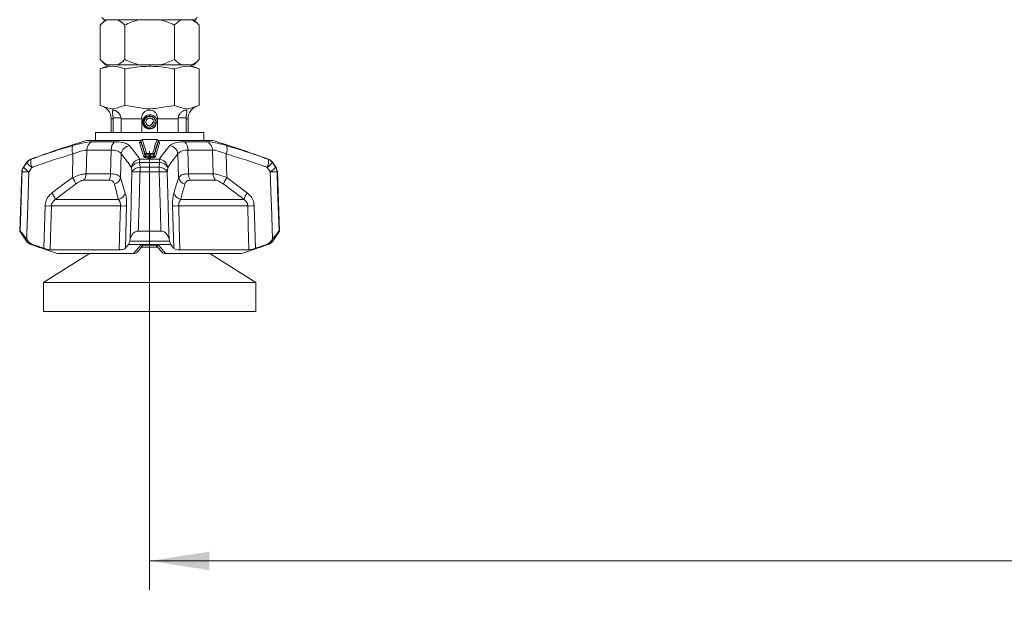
# Model space of a CAD drawing. Header units: millimetres. Extents: x 0 to 1118, y 0 to 864.
# Tile 305 of 512: x 463 to 517, y 350 to 383. Entities that reach past the tile are written whole.
import ezdxf

# ---------------------------------------------------------------- set-up
doc = ezdxf.new("R2010")
doc.units = ezdxf.units.MM
doc.styles.add('SLDTEXTSTYLE0', font='TXT', dxfattribs={"width": 0.605})
doc.dimstyles.new('SLDDIMSTYLE4', dxfattribs={"dimtxt": 3.175, "dimasz": 3.302, "dimexe": 0, "dimexo": 0.0625, "dimgap": 0.79375, "dimtad": 0, "dimtih": 1, "dimtoh": 1, "dimlfac": 4, "dimrnd": 1e-09, "dimzin": 4, "dimdsep": 46, "dimtxsty": 'SLDTEXTSTYLE0', "dimsah": 1, "dimcen": 0.09, "dimadec": 0, "dimazin": 1, "dimtfac": 1, "dimtofl": 0, "dimtmove": 0, "dimatfit": 3, "dimfxl": 1, "dimfrac": 2, "dimtolj": 1, "dimtzin": 12, "dimarcsym": 0})

# ---------------------------------------------------------------- blocks, each defined once
blk = doc.blocks.new('_D_10')
at = {"color": 7, "linetype": 'Continuous', "lineweight": 0}
for p, q in [((469.848, 375.383), (469.848, 351.111)), ((602.598, 375.621), (602.598, 351.111)), ((469.848, 352.711), (529.554, 352.711)), ((602.598, 352.711), (542.893, 352.711))]:
    blk.add_line(p, q, dxfattribs=at)
for points in [[(469.848, 352.711), (473.15, 352.203), (473.15, 353.219)], [(602.598, 352.711), (599.296, 353.219), (599.296, 352.203)]]:
    blk.add_solid(points, dxfattribs=at)
at = {"color": 7, "linetype": 'Continuous', "lineweight": 0, "insert": (529.554, 354.368), "char_height": 3.175, "attachment_point": 1, "style": 'SLDTEXTSTYLE0'}
blk.add_mtext('531.00', dxfattribs=at)

msp = doc.modelspace()

# ---------------------------------------------------------------- linework, layer by layer
at = {"color": 7, "linetype": 'Continuous', "lineweight": 15}
for p, q in [((467.4027, 382.6583), (467.1058, 382.3615)), ((467.2107, 382.7833), (467.3357, 382.6583)), ((469.8482, 382.6583), (467.3357, 382.6583)), ((472.3607, 382.6583), (469.8482, 382.6583)), ((472.5906, 382.3615), (472.2938, 382.6583)), ((472.3607, 382.6583), (472.4857, 382.7833)), ((467.1058, 382.3615), (467.1058, 380.4552)), ((468.477, 382.3615), (468.477, 380.4552)), ((471.2194, 382.3615), (471.2194, 380.4552)), ((472.5906, 382.3615), (472.5906, 380.4552)), ((467.1058, 380.4552), (467.4027, 380.1583)), ((472.2938, 380.1583), (472.5906, 380.4552)), ((467.6676, 380.1583), (467.1051, 379.931)), ((467.1051, 379.931), (467.1051, 377.9083)), ((467.4027, 380.1583), (467.4998, 380.1583)), ((467.4998, 380.1583), (468.083, 380.1583)), ((468.083, 380.1583), (469.265, 380.1583)), ((468.4767, 379.931), (468.4767, 377.9083)), ((469.265, 380.1583), (470.4314, 380.1583)), ((470.4314, 380.1583), (471.6134, 380.1583)), ((471.2198, 379.931), (471.2198, 377.9083)), ((471.6134, 380.1583), (472.1966, 380.1583)), ((472.5914, 379.931), (472.0288, 380.1583)), ((472.1966, 380.1583), (472.2938, 380.1583)), ((472.5914, 379.931), (472.5914, 377.9083)), ((467.7232, 377.17), (467.7232, 376.4083)), ((467.8286, 377.17), (467.8271, 377.2208)), ((467.8286, 376.4083), (467.8286, 377.17)), ((468.2646, 377.2208), (468.2661, 377.17)), ((468.2661, 377.17), (468.2661, 376.4083)), ((469.4107, 376.4083), (469.4107, 377.17)), ((470.2857, 377.17), (470.2857, 376.4083)), ((471.4304, 377.17), (471.4319, 377.2208)), ((471.4304, 376.4083), (471.4304, 377.17)), ((471.8694, 377.2208), (471.8679, 377.17)), ((471.8679, 377.17), (471.8679, 376.4083)), ((471.9732, 376.4083), (471.9732, 377.17)), ((470.007, 376.9833), (470.1022, 376.9833)), ((470.1975, 376.9866), (470.1975, 376.9857)), ((470.2857, 376.9835), (470.1975, 376.9857)), ((466.3482, 375.9708), (469.3417, 375.9708)), ((466.8482, 376.4083), (466.8482, 375.9708)), ((466.8482, 376.4083), (472.8482, 376.4083)), ((469.3692, 375.9677), (469.3627, 375.917)), ((470.3337, 375.9169), (470.3272, 375.9677)), ((470.3571, 375.9708), (473.3482, 375.9708)), ((472.8482, 375.9708), (472.8482, 376.4083)), ((463.0352, 374.7521), (462.8624, 374.4999)), ((476.834, 374.4999), (476.6612, 374.7521)), ((462.7752, 374.2348), (462.6607, 370.9554)), ((477.0357, 370.9554), (476.9212, 374.2348)), ((462.6607, 370.9554), (463.0352, 370.4088)), ((462.6607, 370.9554), (462.688, 370.9554)), ((463.0479, 370.5144), (463.125, 370.4088)), ((468.746, 370.4088), (468.7695, 370.5144)), ((469.2224, 370.9554), (470.474, 370.9554)), ((470.9269, 370.5144), (470.9504, 370.4088)), ((476.5715, 370.4088), (476.6486, 370.5144)), ((476.6612, 370.4088), (477.0357, 370.9554)), ((477.0084, 370.9554), (477.0357, 370.9554)), ((464.3492, 369.9238), (468.168, 369.9238)), ((470.3024, 370.0765), (469.3952, 370.0765)), ((469.5208, 370.1839), (470.2201, 370.1839)), ((470.1987, 370.2003), (470.5263, 369.7994)), ((471.5284, 369.9238), (475.3473, 369.9238)), ((466.5238, 369.7208), (463.9745, 368.108)), ((464.7626, 369.7208), (468.9606, 369.7208)), ((470.7359, 369.7208), (474.9338, 369.7208)), ((475.722, 368.108), (473.1726, 369.7208)), ((463.9745, 368.108), (463.9745, 366.5205)), ((475.722, 368.108), (463.9745, 368.108)), ((475.722, 366.5205), (475.722, 368.108)), ((475.722, 366.5205), (463.9745, 366.5205))]:
    msp.add_line(p, q, dxfattribs=at)
at = {"color": 9, "linetype": 'Continuous', "lineweight": 0}
for p, q in [((467.8286, 377.17), (467.7232, 377.17)), ((467.8271, 377.2208), (468.2646, 377.2208)), ((469.4107, 377.17), (468.2661, 377.17)), ((471.4304, 377.17), (470.2857, 377.17)), ((471.8694, 377.2208), (471.4319, 377.2208)), ((471.9732, 377.17), (471.8679, 377.17)), ((466.673, 375.9048), (467.9138, 375.9048)), ((469.3691, 375.9608), (469.3635, 375.9167)), ((469.3635, 375.9167), (469.3639, 375.9168)), ((469.3691, 375.9608), (469.3692, 375.9677)), ((470.3272, 375.9677), (470.3273, 375.9608)), ((470.333, 375.9167), (470.3273, 375.9608)), ((471.7826, 375.9048), (473.0234, 375.9048)), ((466.3709, 375.4441), (466.3393, 374.1355)), ((467.7298, 375.4441), (466.3709, 375.4441)), ((467.6938, 374.1355), (467.7298, 375.4441)), ((471.9667, 375.4441), (472.0026, 374.1355)), ((473.3255, 375.4441), (471.9667, 375.4441)), ((473.3571, 374.1355), (473.3255, 375.4441)), ((463.2732, 374.9381), (463.2956, 374.9381)), ((465.5802, 373.9181), (465.6096, 375.2306)), ((468.2834, 375.2306), (468.2437, 373.9181)), ((469.3064, 374.9381), (470.39, 374.9381)), ((469.8151, 375.0714), (469.8151, 375.1673)), ((469.8814, 375.1673), (469.8814, 375.0714)), ((471.4528, 373.9181), (471.413, 375.2306)), ((474.0868, 375.2306), (474.1162, 373.9181)), ((476.4009, 374.9381), (476.4232, 374.9381)), ((462.8624, 374.4999), (462.882, 374.4999)), ((463.0584, 374.7521), (463.0352, 374.7521)), ((470.4096, 374.7521), (469.2868, 374.7521)), ((469.3258, 374.4999), (470.3706, 374.4999)), ((476.6612, 374.7521), (476.6381, 374.7521)), ((476.8144, 374.4999), (476.834, 374.4999)), ((462.795, 374.2348), (462.7752, 374.2348)), ((467.6055, 373.7781), (466.1955, 373.7781)), ((466.3393, 374.1355), (467.6938, 374.1355)), ((468.2437, 373.9181), (468.5057, 373.0674)), ((470.3771, 374.2348), (469.3193, 374.2348)), ((472.0026, 374.1355), (473.3571, 374.1355)), ((473.501, 373.7781), (472.091, 373.7781)), ((474.1162, 373.9181), (475.2577, 373.0674)), ((476.9212, 374.2348), (476.9014, 374.2348)), ((464.6288, 372.71), (468.1254, 372.71)), ((471.571, 372.71), (475.0676, 372.71)), ((463.9978, 370.0133), (464.0627, 372.3526)), ((468.2347, 372.3526), (464.4177, 372.3526)), ((468.5764, 372.3526), (468.5087, 370.0133)), ((471.1877, 370.0133), (471.1201, 372.3526)), ((475.2788, 372.3526), (471.4618, 372.3526)), ((475.6338, 372.3526), (475.6987, 370.0133)), ((463.0352, 370.4088), (463.125, 370.4088)), ((463.3788, 370.2228), (463.2732, 370.2228)), ((463.336, 370.1995), (463.3543, 370.1995)), ((471.0219, 370.2228), (468.6745, 370.2228)), ((468.746, 370.4088), (470.9504, 370.4088)), ((469.3604, 370.1995), (470.3361, 370.1995)), ((476.4232, 370.2228), (476.3176, 370.2228)), ((476.3422, 370.1995), (476.3605, 370.1995)), ((476.5715, 370.4088), (476.6612, 370.4088))]:
    msp.add_line(p, q, dxfattribs=at)
at = {"color": 7, "linetype": 'Continuous', "lineweight": 15, "flags": 128}
for points in [[(470.2857, 377.0227), (470.2709, 377.1064), (470.2001, 377.239), (470.0901, 377.3385), (469.9545, 377.3943), (469.8098, 377.4008), (469.673, 377.3585), (469.5599, 377.2732), (469.4834, 377.1559), (469.4517, 377.0214), (469.4674, 376.886), (469.5273, 376.7656), (469.6232, 376.6739), (469.743, 376.621), (469.872, 376.612), (469.9947, 376.647), (470.0968, 376.7208), (470.1667, 376.8236), (470.1968, 376.9422), (470.1975, 376.9833), (470.1975, 376.9833)], [(470.2552, 376.0332), (470.2552, 376.0332), (470.2552, 376.0323), (470.2551, 376.0299)]]:
    msp.add_lwpolyline(points, dxfattribs=at)
at = {"color": 9, "linetype": 'Continuous', "lineweight": 0, "flags": 128}
for points in [[(469.6396, 375.1983), (469.6382, 375.1559), (469.6365, 375.1025)], [(470.06, 375.1025), (470.0582, 375.1559), (470.0569, 375.1983)], [(463.1698, 374.2348), (463.1087, 372.3746), (463.0573, 370.8044), (463.0479, 370.5144)], [(468.7695, 370.5144), (468.8211, 372.3746), (468.8289, 372.6595), (468.8725, 374.2348)], [(470.474, 370.9554), (470.4445, 371.9545), (470.3771, 374.2348)], [(470.824, 374.2348), (470.8754, 372.3746), (470.9189, 370.8044), (470.9269, 370.5144)], [(476.6486, 370.5144), (476.5878, 372.3746), (476.5785, 372.6595), (476.5267, 374.2348)], [(476.9014, 374.2348), (476.9341, 373.2357), (477.0084, 370.9554)], [(464.4177, 372.3526), (464.3866, 371.2517), (464.3492, 369.9238)], [(468.168, 369.9238), (468.2045, 371.2517), (468.2347, 372.3526)], [(471.4618, 372.3526), (471.492, 371.2517), (471.5284, 369.9238)], [(475.3473, 369.9238), (475.3099, 371.2517), (475.2788, 372.3526)]]:
    msp.add_lwpolyline(points, dxfattribs=at)
at = {"color": 7, "linetype": 'Continuous', "lineweight": 15}
for centre, radius, start, end in [((466.9732, 377.17), 0.75, 0, 79.84036), ((472.7232, 377.17), 0.75, 100.16594, 180), ((469.8482, 376.9833), 0.3493, 0.54689, 360), ((480.7208, 328.0811), 50, 106.70547, 110.42322), ((469.4436, 375.9582), 0.075, 91.84006, 172.72549), ((469.3742, 376.0289), 0.0672, 0.78044, 3.60493), ((470.2528, 375.9582), 0.075, 7.27451, 88.16006), ((458.9756, 328.0811), 50, 69.57678, 73.29453), ((463.4477, 374.4695), 0.5, 110.42322, 145.58702), ((476.2487, 374.4695), 0.5, 34.41298, 69.57678), ((463.2749, 374.2173), 0.5, 145.58702, 178), ((476.4215, 374.2173), 0.5, 2, 34.41298), ((463.4477, 370.6914), 0.5, 214.41298, 249.57678), ((480.7208, 417.0798), 50, 249.57678, 249.65351), ((458.9756, 417.0798), 50, 290.34649, 290.42322), ((476.2487, 370.6914), 0.5, 290.42322, 325.58702)]:
    msp.add_arc(centre, radius, start, end, dxfattribs=at)
at = {"color": 9, "linetype": 'Continuous', "lineweight": 0}
for centre, radius, start, end in [((466.8645, 375.4498), 0.4936, 112.82303, 180.6718), ((468.2855, 375.4892), 0.5576, 131.80449, 184.64605), ((469.2879, 375.9234), 0.0759, 273.1947, 354.91695), ((469.4447, 375.954), 0.0759, 92.54643, 174.8761), ((470.2517, 375.954), 0.0759, 5.12512, 87.45531), ((470.4085, 375.9234), 0.0759, 185.07682, 266.81153), ((471.4109, 375.4892), 0.5576, 355.35479, 48.19467), ((472.8319, 375.4498), 0.4937, 359.3292, 67.17596), ((466.2125, 375.4916), 0.6569, 162.49124, 203.41029), ((468.8051, 375.1697), 0.5252, 98.36565, 173.33594), ((470.8914, 375.1697), 0.5252, 6.66477, 81.63413), ((473.484, 375.4916), 0.6569, 336.58872, 17.50882), ((463.4702, 374.4711), 0.4985, 110.50334, 145.69602), ((463.8764, 374.7745), 0.6034, 164.26514, 208.45243), ((469.3608, 374.4113), 0.5296, 95.88902, 171.78846), ((470.6437, 374.703), 1.3577, 170.03085, 177.92951), ((469.5211, 375.1523), 0.0758, 271.72422, 353.99731), ((469.6737, 375.1903), 0.0759, 91.28257, 173.97976), ((469.6189, 374.6838), 0.5149, 87.70044, 92.29956), ((469.5327, 375.1102), 0.104, 313.47414, 355.76912), ((469.7431, 375.1905), 0.1038, 133.21969, 175.70532), ((469.7108, 375.0801), 0.1047, 313.03779, 355.20848), ((469.9191, 375.1585), 0.1044, 132.76419, 175.17261), ((469.8482, 373.3744), 1.7932, 88.94106, 91.05894), ((469.7773, 375.1585), 0.1044, 4.83937, 47.22384), ((469.9857, 375.0801), 0.1047, 184.78604, 226.96769), ((469.9533, 375.1905), 0.1038, 4.28585, 46.78913), ((470.0227, 375.1903), 0.0759, 6.02445, 88.7161), ((470.0775, 374.6837), 0.515, 87.70065, 92.29935), ((470.1638, 375.1102), 0.1041, 184.243, 226.51374), ((470.1754, 375.1523), 0.0758, 185.99845, 268.27711), ((469.0508, 374.7028), 1.3597, 2.07624, 9.9634), ((470.3357, 374.4113), 0.5296, 8.21177, 84.11075), ((475.8201, 374.7745), 0.6034, 331.54757, 15.73486), ((476.2262, 374.4711), 0.4986, 34.30515, 69.49549), ((463.2957, 374.2174), 0.5009, 145.66975, 178.01189), ((463.655, 375.0502), 0.9489, 215.44687, 239.2448), ((463.84, 375.3112), 0.961, 215.57552, 239.05691), ((469.3092, 374.1994), 0.5531, 92.31391, 148.67767), ((469.346, 373.9453), 0.555, 92.08194, 148.55955), ((474.9174, 374.2297), 5.5981, 177.23331, 179.94791), ((464.7752, 374.2297), 5.602, 0.05222, 2.76495), ((470.3505, 373.9453), 0.555, 31.4412, 87.91732), ((470.3873, 374.1994), 0.5531, 31.32308, 87.68534), ((475.8564, 375.3113), 0.9611, 300.94475, 324.42282), ((476.0415, 375.0502), 0.9488, 300.75533, 324.55374), ((476.4008, 374.2174), 0.5009, 1.98811, 34.33025), ((462.9824, 370.4865), 3.753, 87.13831, 92.86169), ((464.7531, 373.2925), 1.0371, 14.98796, 37.10267), ((465.8013, 374.1444), 0.5381, 317.09641, 359.05161), ((466.9476, 374.1303), 0.7462, 331.83622, 0.39894), ((467.7474, 374.0507), 0.5137, 287.4865, 345.04871), ((469.0959, 368.5241), 5.715, 87.75971, 92.24029), ((470.6005, 368.5239), 5.7152, 87.75977, 92.24023), ((471.9491, 374.0507), 0.5137, 194.95211, 252.51268), ((472.7488, 374.1303), 0.7462, 179.60001, 208.1637), ((473.8951, 374.1444), 0.5381, 180.94839, 222.90359), ((474.9436, 373.2924), 1.0373, 142.89986, 165.00952), ((476.714, 370.4866), 3.7528, 87.13823, 92.86177), ((463.7305, 372.4615), 0.9321, 15.46182, 40.54445), ((468.0072, 373.2168), 0.5204, 283.12559, 343.31744), ((471.6892, 373.2168), 0.5204, 196.68127, 256.8757), ((475.966, 372.4615), 0.9321, 139.45555, 164.53818), ((464.2402, 378.0093), 5.6594, 268.20276, 271.79724), ((468.4055, 377.5456), 5.1958, 268.11542, 271.88458), ((471.2909, 377.5456), 5.1958, 268.11542, 271.88458), ((475.4563, 378.0094), 5.6596, 268.20279, 271.79721)]:
    msp.add_arc(centre, radius, start, end, dxfattribs=at)
at = {"color": 7, "linetype": 'Continuous', "lineweight": 15}
for points, knots in [([(467.4998, 382.6583), (467.4288, 382.618), (467.2933, 382.5412), (467.1663, 382.4194), (467.1058, 382.3615)], [0, 0, 0, 0, 0.5238135, 1, 1, 1, 1]), ([(468.477, 382.3615), (468.3593, 382.4686), (468.2309, 382.5855), (468.0945, 382.6527), (468.083, 382.6583)], [0, 0, 0, 0, 0.9161234, 1, 1, 1, 1]), ([(469.265, 382.6583), (469.2403, 382.6522), (468.9675, 382.5849), (468.7106, 382.4679), (468.477, 382.3615)], [0, 0, 0, 0, 0.0905963, 1, 1, 1, 1]), ([(471.2194, 382.3615), (471.1778, 382.382), (470.9258, 382.5063), (470.6564, 382.5892), (470.4314, 382.6583)], [0, 0, 0, 0, 0.1650133, 1, 1, 1, 1]), ([(471.6134, 382.6583), (471.5424, 382.618), (471.4069, 382.5412), (471.2799, 382.4194), (471.2194, 382.3615)], [0, 0, 0, 0, 0.52381507, 1, 1, 1, 1]), ([(472.5906, 382.3615), (472.4729, 382.4686), (472.3445, 382.5855), (472.2081, 382.6527), (472.1966, 382.6583)], [0, 0, 0, 0, 0.91611662, 1, 1, 1, 1]), ([(467.1058, 380.4552), (467.2235, 380.348), (467.352, 380.2311), (467.4884, 380.1639), (467.4998, 380.1583)], [0, 0, 0, 0, 0.9161177, 1, 1, 1, 1]), ([(468.083, 380.1583), (468.154, 380.1986), (468.2895, 380.2755), (468.4165, 380.3972), (468.477, 380.4552)], [0, 0, 0, 0, 0.5238171, 1, 1, 1, 1]), ([(468.477, 380.4552), (468.5186, 380.4346), (468.7707, 380.3103), (469.0401, 380.2275), (469.265, 380.1583)], [0, 0, 0, 0, 0.1650133, 1, 1, 1, 1]), ([(470.4314, 380.1583), (470.4562, 380.1644), (470.7289, 380.2317), (470.9858, 380.3487), (471.2194, 380.4552)], [0, 0, 0, 0, 0.0906006, 1, 1, 1, 1]), ([(471.2194, 380.4552), (471.3371, 380.348), (471.4656, 380.2311), (471.602, 380.1639), (471.6134, 380.1583)], [0, 0, 0, 0, 0.91612668, 1, 1, 1, 1]), ([(472.1966, 380.1583), (472.2676, 380.1986), (472.4032, 380.2755), (472.5302, 380.3972), (472.5906, 380.4552)], [0, 0, 0, 0, 0.5238135, 1, 1, 1, 1]), ([(467.1051, 379.931), (467.2937, 379.9935), (467.6768, 380.1204), (468.1404, 380.057), (468.4051, 379.9578), (468.4767, 379.931)], [0, 0, 0, 0, 0.4144447, 0.8417966, 1, 1, 1, 1]), ([(468.4767, 379.931), (468.5641, 379.9479), (468.9964, 380.0314), (469.798, 380.112), (470.6314, 380.0431), (471.103, 379.9533), (471.2198, 379.931)], [0, 0, 0, 0, 0.0967402, 0.4783585, 0.870845, 1, 1, 1, 1]), ([(471.2198, 379.931), (471.4084, 379.9935), (471.7915, 380.1204), (472.2551, 380.057), (472.5198, 379.9578), (472.5914, 379.931)], [0, 0, 0, 0, 0.41444303, 0.84179433, 1, 1, 1, 1]), ([(467.1051, 377.9083), (467.2285, 377.869), (467.4752, 377.7904), (467.8313, 377.6941), (468.1639, 377.818), (468.3723, 377.8782), (468.4767, 377.9083)], [0, 0, 0, 0, 0.2716262, 0.542687, 0.7711111, 1, 1, 1, 1]), ([(467.8271, 377.2208), (467.8246, 377.254), (467.819, 377.329), (467.8029, 377.4477), (467.7866, 377.5593), (467.7904, 377.632), (467.8279, 377.6611), (467.8869, 377.6573), (467.9747, 377.6236), (468.0833, 377.5539), (468.1861, 377.4462), (468.2496, 377.3287), (468.2602, 377.2521), (468.2646, 377.2208)], [0, 0, 0, 0, 0.0688372, 0.1556095, 0.2749201, 0.3956186, 0.4717805, 0.5482947, 0.6191441, 0.7287056, 0.8411755, 0.9349989, 1, 1, 1, 1]), ([(468.4767, 377.9083), (468.4845, 377.9076), (468.7182, 377.8862), (469.1701, 377.7958), (469.8519, 377.6944), (470.5363, 377.8042), (470.9915, 377.8735), (471.2198, 377.9083)], [0, 0, 0, 0, 0.0085018, 0.2544644, 0.5000118, 0.7492578, 1, 1, 1, 1]), ([(469.4107, 377.2208), (469.413, 377.254), (469.4181, 377.329), (469.4661, 377.4477), (469.5565, 377.5593), (469.6786, 377.632), (469.8064, 377.6611), (469.9171, 377.6573), (470.0335, 377.6236), (470.144, 377.5539), (470.2312, 377.4462), (470.2787, 377.3287), (470.2837, 377.2521), (470.2857, 377.2208)], [0, 0, 0, 0, 0.0688376, 0.1556109, 0.2749207, 0.3956207, 0.4717775, 0.5482955, 0.6191462, 0.7287061, 0.8411743, 0.9349989, 1, 1, 1, 1]), ([(471.2198, 377.9083), (471.3432, 377.869), (471.5899, 377.7904), (471.9459, 377.6941), (472.2786, 377.818), (472.487, 377.8782), (472.5914, 377.9083)], [0, 0, 0, 0, 0.2716262, 0.542687, 0.7711111, 1, 1, 1, 1]), ([(471.4319, 377.2208), (471.4366, 377.254), (471.4473, 377.329), (471.5115, 377.4477), (471.6181, 377.5593), (471.7365, 377.632), (471.8268, 377.6611), (471.8785, 377.6573), (471.907, 377.6236), (471.9089, 377.5539), (471.8934, 377.4462), (471.8773, 377.3287), (471.8717, 377.2521), (471.8694, 377.2208)], [0, 0, 0, 0, 0.0688377, 0.1556102, 0.2749202, 0.3956201, 0.4717774, 0.5482934, 0.6191427, 0.7287057, 0.8411756, 0.9349994, 1, 1, 1, 1]), ([(469.4107, 377.17), (469.4107, 377.1806), (469.4107, 377.1975), (469.4107, 377.2144), (469.4107, 377.2208)], [0, 0, 0, 0, 0.6229272, 1, 1, 1, 1]), ([(470.007, 376.9833), (470.0071, 376.9674), (470.0073, 376.9352), (469.9895, 376.8888), (469.9592, 376.8483), (469.917, 376.8178), (469.8665, 376.8005), (469.8118, 376.7986), (469.7577, 376.8131), (469.709, 376.8434), (469.6705, 376.8877), (469.646, 376.9424), (469.6382, 377.0033), (469.6488, 377.0651), (469.6777, 377.1222), (469.7228, 377.1695), (469.7808, 377.2022), (469.8472, 377.2169), (469.9163, 377.2115), (469.982, 377.1857), (470.0385, 377.1411), (470.0803, 377.0808), (470.1031, 377.0097), (470.1042, 376.9338), (470.0829, 376.8595), (470.0401, 376.7936), (469.9789, 376.7421), (469.9042, 376.7101), (469.8221, 376.7011), (469.7396, 376.7166), (469.664, 376.7562), (469.6023, 376.8169), (469.5602, 376.8941), (469.5401, 376.9912), (469.5559, 377.1025), (469.6194, 377.2096), (469.721, 377.2855), (469.8463, 377.3173), (469.9767, 377.2983), (470.0909, 377.2296), (470.175, 377.1205), (470.1899, 377.0315), (470.1975, 376.9866)], [0, 0, 0, 0, 0.0148993, 0.0301805, 0.0458735, 0.0620091, 0.0785558, 0.095485, 0.1128261, 0.1306085, 0.1488033, 0.1673801, 0.1863686, 0.2057984, 0.2256407, 0.2458651, 0.2665009, 0.2875788, 0.3090684, 0.3309394, 0.3532228, 0.3759468, 0.3990844, 0.4226027, 0.4465333, 0.4709056, 0.4956896, 0.520855, 0.5464332, 0.5724519, 0.5988836, 0.6256971, 0.6529218, 0.6805881, 0.7179944, 0.7561301, 0.7949969, 0.8345935, 0.8749196, 0.9159759, 0.9576254, 1, 1, 1, 1]), ([(470.1022, 376.9833), (470.1015, 376.958), (470.1002, 376.907), (470.0696, 376.8349), (470.0203, 376.7734), (469.9536, 376.7284), (469.8755, 376.7043), (469.7924, 376.7039), (469.7116, 376.7282), (469.6402, 376.7756), (469.5849, 376.8428), (469.551, 376.9244), (469.5422, 377.0137), (469.56, 377.1029), (469.6036, 377.1843), (469.67, 377.2504), (469.7539, 377.295), (469.8485, 377.3135), (469.9456, 377.3036), (470.037, 377.2653), (470.1137, 377.2012), (470.1781, 377.107), (470.1904, 377.0285), (470.1975, 376.9833)], [0, 0, 0, 0, 0.0398484, 0.0803875, 0.1216183, 0.1635405, 0.2061586, 0.2494653, 0.293463, 0.3381564, 0.3835413, 0.4296171, 0.4763831, 0.5238447, 0.572, 0.6208443, 0.6703815, 0.7206122, 0.7715374, 0.8231505, 0.8754553, 0.9284572, 1, 1, 1, 1]), ([(470.2857, 377.2208), (470.2857, 377.2144), (470.2857, 377.1975), (470.2857, 377.1806), (470.2857, 377.17)], [0, 0, 0, 0, 0.3770728, 1, 1, 1, 1]), ([(469.88, 376.6143), (469.8939, 376.6142), (469.9488, 376.6139), (470.0395, 376.6548), (470.1377, 376.7327), (470.2009, 376.8422), (470.2285, 376.9327), (470.2217, 376.9798), (470.2209, 376.9851)], [0, 0, 0, 0, 0.0743807, 0.2933128, 0.5161609, 0.7444476, 0.9712894, 1, 1, 1, 1]), ([(469.3626, 375.9172), (469.3606, 375.909), (469.3572, 375.8948), (469.3467, 375.8839), (469.3456, 375.8833), (469.3451, 375.883)], [0, 0, 0, 0, 0.4371892, 0.7447282, 1, 1, 1, 1]), ([(470.2551, 376.0299), (470.2548, 376.0299), (470.1192, 376.0344), (469.8479, 376.0391), (469.577, 376.033), (469.4413, 376.0299)], [0, 0, 0, 0, 0.00110828, 0.49999779, 1, 1, 1, 1]), ([(470.351, 375.8832), (470.3508, 375.8833), (470.3501, 375.8836), (470.3411, 375.8936), (470.3332, 375.9074), (470.3341, 375.9161), (470.3342, 375.9167)], [0, 0, 0, 0, 0.2161453, 0.5552586, 0.9667018, 1, 1, 1, 1]), ([(463.0479, 370.5144), (462.9785, 370.6077), (462.8774, 370.7435), (462.7669, 370.8776), (462.7085, 370.9429), (462.6946, 370.9514), (462.688, 370.9554)], [0, 0, 0, 0, 0.4557353, 0.6638206, 0.8405425, 1, 1, 1, 1]), ([(469.2224, 370.9554), (469.1807, 370.9513), (469.0976, 370.9431), (468.9754, 370.8764), (468.8411, 370.7406), (468.7973, 370.6021), (468.7695, 370.5144)], [0, 0, 0, 0, 0.16165087, 0.3221637, 0.57066576, 1, 1, 1, 1]), ([(470.9269, 370.5144), (470.897, 370.6077), (470.8534, 370.7436), (470.7177, 370.8776), (470.6018, 370.9429), (470.5152, 370.9514), (470.474, 370.9554)], [0, 0, 0, 0, 0.4557375, 0.6638293, 0.8405458, 1, 1, 1, 1]), ([(477.0084, 370.9554), (477.0017, 370.9513), (476.9883, 370.9431), (476.9283, 370.8764), (476.8167, 370.7406), (476.7138, 370.6021), (476.6486, 370.5144)], [0, 0, 0, 0, 0.1616577, 0.3221673, 0.5706696, 1, 1, 1, 1]), ([(463.125, 370.4088), (463.1651, 370.3635), (463.237, 370.2824), (463.3354, 370.241), (463.3788, 370.2228)], [0, 0, 0, 0, 0.5588216, 1, 1, 1, 1]), ([(463.3543, 370.1995), (463.6125, 370.1075), (464.0797, 369.9411), (464.5515, 369.7889), (464.7626, 369.7208)], [0, 0, 0, 0, 0.552474, 1, 1, 1, 1]), ([(463.3788, 370.2228), (463.4136, 370.2107), (463.5359, 370.1682), (463.7421, 370.0979), (463.9139, 370.0411), (463.9978, 370.0133)], [0, 0, 0, 0, 0.1688463, 0.5946992, 1, 1, 1, 1]), ([(464.3492, 369.9238), (464.3285, 369.9258), (464.287, 369.9297), (464.1694, 369.9597), (464.0661, 369.9911), (464.0065, 370.0105), (463.9978, 370.0133)], [0, 0, 0, 0, 0.3122319, 0.6241398, 0.9448998, 1, 1, 1, 1]), ([(468.5087, 370.0133), (468.4889, 369.9967), (468.4492, 369.9633), (468.3268, 369.9304), (468.2204, 369.926), (468.168, 369.9238)], [0, 0, 0, 0, 0.3366566, 0.6738467, 1, 1, 1, 1]), ([(468.5087, 370.0133), (468.5312, 370.0411), (468.5866, 370.1094), (468.6418, 370.1805), (468.6745, 370.2228)], [0, 0, 0, 0, 0.4060735, 1, 1, 1, 1]), ([(468.6745, 370.2228), (468.6899, 370.2479), (468.7165, 370.2915), (468.7373, 370.3739), (468.746, 370.4088)], [0, 0, 0, 0, 0.57684665, 1, 1, 1, 1]), ([(469.1696, 369.799), (469.1964, 369.8294), (469.3028, 369.9502), (469.4069, 370.0859), (469.4847, 370.1875)], [0, 0, 0, 0, 0.25202065, 1, 1, 1, 1]), ([(469.4649, 370.1876), (469.4844, 370.1849), (469.5046, 370.1821), (469.5225, 370.1876), (469.523, 370.1877)], [0, 0, 0, 0, 0.969382, 1, 1, 1, 1]), ([(470.9504, 370.4088), (470.9623, 370.3635), (470.9835, 370.2824), (471.0102, 370.241), (471.0219, 370.2228)], [0, 0, 0, 0, 0.5588286, 1, 1, 1, 1]), ([(471.0219, 370.2228), (471.0312, 370.2107), (471.064, 370.1682), (471.1192, 370.0979), (471.1653, 370.0411), (471.1877, 370.0133)], [0, 0, 0, 0, 0.1688474, 0.5946997, 1, 1, 1, 1]), ([(471.5284, 369.9238), (471.478, 369.9258), (471.3773, 369.9297), (471.2616, 369.9597), (471.2073, 369.9911), (471.1903, 370.0105), (471.1877, 370.0133)], [0, 0, 0, 0, 0.3122265, 0.6241307, 0.944895, 1, 1, 1, 1]), ([(474.9338, 369.7208), (475.1451, 369.7889), (475.6168, 369.9411), (476.0841, 370.1076), (476.3422, 370.1995)], [0, 0, 0, 0, 0.4477892, 1, 1, 1, 1]), ([(475.6987, 370.0133), (475.6462, 369.9967), (475.5412, 369.9633), (475.4138, 369.9304), (475.3692, 369.926), (475.3473, 369.9238)], [0, 0, 0, 0, 0.3366501, 0.6738501, 1, 1, 1, 1]), ([(475.6987, 370.0133), (475.7827, 370.0411), (475.9895, 370.1094), (476.1953, 370.1805), (476.3176, 370.2228)], [0, 0, 0, 0, 0.4060828, 1, 1, 1, 1]), ([(476.3176, 370.2228), (476.3742, 370.2479), (476.4722, 370.2915), (476.542, 370.3739), (476.5715, 370.4088)], [0, 0, 0, 0, 0.5768536, 1, 1, 1, 1]), ([(468.9957, 369.7208), (468.9867, 369.7208), (468.9749, 369.7208), (468.9633, 369.7208), (468.9606, 369.7208)], [0, 0, 0, 0, 0.7661036, 1, 1, 1, 1]), ([(469.1659, 369.8021), (469.1587, 369.7925), (469.1352, 369.7617), (469.0754, 369.7296), (469.0222, 369.7237), (468.9957, 369.7208)], [0, 0, 0, 0, 0.18278832, 0.59134939, 1, 1, 1, 1]), ([(470.5301, 369.8026), (470.5375, 369.7929), (470.5611, 369.7618), (470.6211, 369.7296), (470.6742, 369.7237), (470.7008, 369.7208)], [0, 0, 0, 0, 0.1854918, 0.5927174, 1, 1, 1, 1]), ([(470.7359, 369.7208), (470.7268, 369.7208), (470.7149, 369.7208), (470.7035, 369.7208), (470.7008, 369.7208)], [0, 0, 0, 0, 0.7662577, 1, 1, 1, 1])]:
    msp.add_open_spline(points, degree=3, knots=knots, dxfattribs=at)
at = {"color": 9, "linetype": 'Continuous', "lineweight": 0}
for points, knots in [([(465.586, 375.6892), (465.7953, 375.7464), (466.1924, 375.8547), (466.5251, 375.9025), (466.6539, 375.9045), (466.673, 375.9048)], [0, 0, 0, 0, 0.4871109, 0.9237827, 1, 1, 1, 1]), ([(467.9138, 375.9048), (468.0645, 375.8972), (468.3638, 375.882), (468.6179, 375.7887), (468.6998, 375.7152), (468.7287, 375.6892)], [0, 0, 0, 0, 0.3959655, 0.7869011, 1, 1, 1, 1]), ([(469.3635, 375.9167), (469.3906, 375.8332), (469.453, 375.6409), (469.5306, 375.3798), (469.5809, 375.2), (469.5965, 375.1444)], [0, 0, 0, 0, 0.3464855, 0.7979827, 1, 1, 1, 1]), ([(469.5983, 375.1983), (469.5946, 375.2116), (469.5561, 375.3502), (469.48, 375.6142), (469.4069, 375.8426), (469.3691, 375.9608)], [0, 0, 0, 0, 0.0488394, 0.5078528, 1, 1, 1, 1]), ([(469.4413, 376.0299), (469.4439, 376.022), (469.4822, 375.9063), (469.5595, 375.662), (469.6333, 375.4025), (469.672, 375.2662)], [0, 0, 0, 0, 0.03325541, 0.49216471, 1, 1, 1, 1]), ([(470.0244, 375.2662), (470.0588, 375.3875), (470.1159, 375.5885), (470.1929, 375.8392), (470.2355, 375.9698), (470.2551, 376.0299)], [0, 0, 0, 0, 0.4509593, 0.7473814, 1, 1, 1, 1]), ([(470.3273, 375.9608), (470.3079, 375.9008), (470.2657, 375.7704), (470.1892, 375.5201), (470.1324, 375.3194), (470.0982, 375.1983)], [0, 0, 0, 0, 0.2526071, 0.5490281, 1, 1, 1, 1]), ([(470.0999, 375.1444), (470.1326, 375.26), (470.2002, 375.4987), (470.2781, 375.7497), (470.3232, 375.887), (470.333, 375.9167)], [0, 0, 0, 0, 0.4236833, 0.8751817, 1, 1, 1, 1]), ([(470.3329, 375.9168), (470.3332, 375.9167), (470.3337, 375.9166), (470.3331, 375.9167), (470.333, 375.9167)], [0, 0, 0, 0, 0.6802335, 1, 1, 1, 1]), ([(470.9678, 375.6892), (471.0469, 375.7464), (471.197, 375.8547), (471.5497, 375.9025), (471.7525, 375.9045), (471.7826, 375.9048)], [0, 0, 0, 0, 0.4871121, 0.9237792, 1, 1, 1, 1]), ([(473.0234, 375.9048), (473.1345, 375.8972), (473.3553, 375.882), (473.7568, 375.7887), (474.0182, 375.7152), (474.1105, 375.6892)], [0, 0, 0, 0, 0.3959622, 0.7869017, 1, 1, 1, 1]), ([(463.2956, 374.9381), (463.3783, 374.9679), (463.7978, 375.1194), (464.5585, 375.3804), (465.2433, 375.5862), (465.586, 375.6892)], [0, 0, 0, 0, 0.1092204, 0.5542077, 1, 1, 1, 1]), ([(466.3709, 375.4441), (466.3578, 375.4439), (466.2686, 375.4428), (466.0299, 375.3939), (465.7563, 375.2876), (465.6096, 375.2306)], [0, 0, 0, 0, 0.0743207, 0.5037402, 1, 1, 1, 1]), ([(468.2834, 375.2306), (468.2643, 375.2565), (468.2107, 375.3289), (468.0416, 375.4225), (467.8332, 375.4369), (467.7298, 375.4441)], [0, 0, 0, 0, 0.2194745, 0.6124379, 1, 1, 1, 1]), ([(468.7287, 375.6892), (468.8163, 375.5862), (468.9914, 375.3804), (469.182, 375.1194), (469.2859, 374.9679), (469.3064, 374.9381)], [0, 0, 0, 0, 0.4457939, 0.8907795, 1, 1, 1, 1]), ([(469.3438, 375.8887), (469.335, 375.8861), (469.312, 375.8792), (469.2924, 375.8644), (469.2922, 375.8532), (469.2921, 375.8477)], [0, 0, 0, 0, 0.2363862, 0.6186077, 1, 1, 1, 1]), ([(469.5234, 375.0765), (469.5079, 375.132), (469.4578, 375.3116), (469.3807, 375.5723), (469.319, 375.7643), (469.2921, 375.8477)], [0, 0, 0, 0, 0.2020249, 0.6535308, 1, 1, 1, 1]), ([(470.4043, 375.8477), (470.3946, 375.818), (470.35, 375.6809), (470.2727, 375.4303), (470.2056, 375.1919), (470.1731, 375.0765)], [0, 0, 0, 0, 0.1248079, 0.5763004, 1, 1, 1, 1]), ([(470.4043, 375.8477), (470.4045, 375.8484), (470.4061, 375.8542), (470.4022, 375.865), (470.3842, 375.8789), (470.3629, 375.8859), (470.3533, 375.8891)], [0, 0, 0, 0, 0.0486322, 0.4019045, 0.728336, 1, 1, 1, 1]), ([(470.39, 374.9381), (470.4105, 374.9679), (470.5145, 375.1194), (470.705, 375.3804), (470.8802, 375.5862), (470.9678, 375.6892)], [0, 0, 0, 0, 0.1092202, 0.5542063, 1, 1, 1, 1]), ([(471.9667, 375.4441), (471.946, 375.4439), (471.8059, 375.4428), (471.562, 375.3939), (471.465, 375.2876), (471.413, 375.2306)], [0, 0, 0, 0, 0.0743236, 0.5037417, 1, 1, 1, 1]), ([(474.0868, 375.2306), (474.0219, 375.2565), (473.8408, 375.3289), (473.5585, 375.4225), (473.4028, 375.4369), (473.3255, 375.4441)], [0, 0, 0, 0, 0.2194755, 0.6124387, 1, 1, 1, 1]), ([(474.1105, 375.6892), (474.4532, 375.5862), (475.1379, 375.3804), (475.8987, 375.1194), (476.3182, 374.9679), (476.4009, 374.9381)], [0, 0, 0, 0, 0.4457923, 0.8907796, 1, 1, 1, 1]), ([(465.6096, 375.2306), (465.271, 375.1286), (464.594, 374.9246), (463.8423, 374.6664), (463.4276, 374.5165), (463.3459, 374.487)], [0, 0, 0, 0, 0.4454168, 0.89066005, 1, 1, 1, 1]), ([(468.8366, 374.487), (468.8168, 374.5165), (468.7163, 374.6664), (468.5329, 374.9246), (468.3666, 375.1286), (468.2834, 375.2306)], [0, 0, 0, 0, 0.1093412, 0.5545823, 1, 1, 1, 1]), ([(469.5234, 375.0765), (469.5234, 375.0763), (469.5252, 375.0701), (469.5345, 375.0586), (469.5622, 375.0438), (469.5903, 375.0378), (469.6043, 375.0347)], [0, 0, 0, 0, 0.0129988, 0.3531549, 0.6764297, 1, 1, 1, 1]), ([(469.5965, 375.1444), (469.5966, 375.1482), (469.5972, 375.1662), (469.5978, 375.1841), (469.5983, 375.1983)], [0, 0, 0, 0, 0.2129312, 1, 1, 1, 1]), ([(469.6365, 375.1025), (469.6294, 375.1055), (469.615, 375.1116), (469.6011, 375.1266), (469.5981, 375.1382), (469.5965, 375.1444)], [0, 0, 0, 0, 0.3071895, 0.6309846, 1, 1, 1, 1]), ([(469.7822, 375.0036), (469.7802, 375.004), (469.7525, 375.009), (469.7039, 375.0176), (469.6466, 375.0276), (469.6151, 375.0329), (469.6043, 375.0347)], [0, 0, 0, 0, 0.0332101, 0.4688033, 0.8187882, 1, 1, 1, 1]), ([(469.6365, 375.1025), (469.6473, 375.1007), (469.6789, 375.0954), (469.7385, 375.0851), (469.7872, 375.0764), (469.8151, 375.0714)], [0, 0, 0, 0, 0.1812225, 0.5312083, 1, 1, 1, 1]), ([(469.8151, 375.1673), (469.8048, 375.1691), (469.7737, 375.1748), (469.7218, 375.184), (469.6735, 375.1924), (469.6461, 375.1971), (469.6396, 375.1983)], [0, 0, 0, 0, 0.1758203, 0.532035, 0.8882199, 1, 1, 1, 1]), ([(469.672, 375.2662), (469.6786, 375.265), (469.7061, 375.2603), (469.7545, 375.2519), (469.8067, 375.2427), (469.8379, 375.237), (469.8482, 375.2351)], [0, 0, 0, 0, 0.1117972, 0.46798411, 0.82418096, 1, 1, 1, 1]), ([(469.7822, 375.0036), (469.7953, 375.0017), (469.8229, 374.9978), (469.8702, 374.9974), (469.8996, 375.0016), (469.9142, 375.0036)], [0, 0, 0, 0, 0.3092169, 0.6547098, 1, 1, 1, 1]), ([(469.8814, 375.0714), (469.8741, 375.0692), (469.8607, 375.0652), (469.8442, 375.0653), (469.8293, 375.0669), (469.8216, 375.0693), (469.8151, 375.0714)], [0, 0, 0, 0, 0.3471656, 0.6323282, 0.6884654, 1, 1, 1, 1]), ([(469.8482, 375.2351), (469.8607, 375.2374), (469.8942, 375.2434), (469.9529, 375.2539), (469.9991, 375.2618), (470.0244, 375.2662)], [0, 0, 0, 0, 0.2132208, 0.5694225, 1, 1, 1, 1]), ([(470.0569, 375.1983), (470.0317, 375.1939), (469.9856, 375.186), (469.9271, 375.1756), (469.8938, 375.1695), (469.8814, 375.1673)], [0, 0, 0, 0, 0.43054891, 0.78674602, 1, 1, 1, 1]), ([(469.8814, 375.0714), (469.9022, 375.0751), (469.9301, 375.0801), (469.9788, 375.0887), (470.0175, 375.0954), (470.0492, 375.1007), (470.06, 375.1025)], [0, 0, 0, 0, 0.34998249, 0.46881863, 0.81880723, 1, 1, 1, 1]), ([(470.0921, 375.0347), (470.0814, 375.0329), (470.0499, 375.0275), (469.9906, 375.0173), (469.942, 375.0086), (469.9142, 375.0036)], [0, 0, 0, 0, 0.1811821, 0.5311564, 1, 1, 1, 1]), ([(470.0999, 375.1444), (470.0983, 375.1381), (470.0951, 375.1259), (470.0806, 375.111), (470.0662, 375.1051), (470.06, 375.1025)], [0, 0, 0, 0, 0.3745073, 0.7324387, 1, 1, 1, 1]), ([(470.0921, 375.0347), (470.1044, 375.0373), (470.1323, 375.0432), (470.1625, 375.058), (470.1696, 375.0703), (470.1731, 375.0765)], [0, 0, 0, 0, 0.2828273, 0.6416233, 1, 1, 1, 1]), ([(470.0982, 375.1983), (470.0986, 375.1841), (470.0992, 375.1662), (470.0998, 375.1482), (470.0999, 375.1444)], [0, 0, 0, 0, 0.7870666, 1, 1, 1, 1]), ([(471.413, 375.2306), (471.3298, 375.1286), (471.1636, 374.9246), (470.9801, 374.6664), (470.8796, 374.5165), (470.8598, 374.487)], [0, 0, 0, 0, 0.44541809, 0.89065877, 1, 1, 1, 1]), ([(476.3506, 374.487), (476.2688, 374.5165), (475.8541, 374.6664), (475.1024, 374.9246), (474.4254, 375.1286), (474.0868, 375.2306)], [0, 0, 0, 0, 0.1093412, 0.5545838, 1, 1, 1, 1]), ([(462.882, 374.4999), (462.9248, 374.5612), (462.9836, 374.6453), (463.0424, 374.7293), (463.0584, 374.7521)], [0, 0, 0, 0, 0.7289484, 1, 1, 1, 1]), ([(463.3459, 374.487), (463.3299, 374.4642), (463.2712, 374.3801), (463.2126, 374.2961), (463.1698, 374.2348)], [0, 0, 0, 0, 0.2710103, 1, 1, 1, 1]), ([(468.8725, 374.2348), (468.8638, 374.2961), (468.8518, 374.3801), (468.8399, 374.4642), (468.8366, 374.487)], [0, 0, 0, 0, 0.7289947, 1, 1, 1, 1]), ([(469.2868, 374.7521), (469.2904, 374.7293), (469.3034, 374.6453), (469.3164, 374.5612), (469.3258, 374.4999)], [0, 0, 0, 0, 0.2710505, 1, 1, 1, 1]), ([(470.3706, 374.4999), (470.3801, 374.5612), (470.3931, 374.6453), (470.4061, 374.7293), (470.4096, 374.7521)], [0, 0, 0, 0, 0.728948, 1, 1, 1, 1]), ([(470.8598, 374.487), (470.8566, 374.4642), (470.8446, 374.3801), (470.8327, 374.2961), (470.824, 374.2348)], [0, 0, 0, 0, 0.2710067, 1, 1, 1, 1]), ([(476.5267, 374.2348), (476.4839, 374.2961), (476.4252, 374.3801), (476.3665, 374.4642), (476.3506, 374.487)], [0, 0, 0, 0, 0.7289965, 1, 1, 1, 1]), ([(476.6381, 374.7521), (476.654, 374.7293), (476.7128, 374.6453), (476.7716, 374.5612), (476.8144, 374.4999)], [0, 0, 0, 0, 0.2710534, 1, 1, 1, 1]), ([(462.688, 370.9554), (462.6988, 371.2884), (462.7344, 372.3816), (462.7702, 373.4747), (462.795, 374.2348)], [0, 0, 0, 0, 0.3046451, 1, 1, 1, 1]), ([(464.4388, 373.0674), (464.4537, 373.079), (464.8291, 373.3697), (465.2122, 373.6495), (465.5802, 373.9181)], [0, 0, 0, 0, 0.03966141, 1, 1, 1, 1]), ([(465.5802, 373.9181), (465.6966, 373.9647), (465.9001, 374.046), (466.1624, 374.1201), (466.2796, 374.1303), (466.3393, 374.1355)], [0, 0, 0, 0, 0.395385, 0.6917537, 1, 1, 1, 1]), ([(466.1955, 373.7781), (466.1614, 373.7732), (466.0927, 373.7632), (465.9363, 373.6855), (465.8223, 373.6071), (465.7549, 373.5607)], [0, 0, 0, 0, 0.28749978, 0.57913298, 1, 1, 1, 1]), ([(467.9017, 373.5607), (467.8806, 373.6119), (467.8455, 373.6966), (467.7296, 373.7676), (467.6428, 373.7749), (467.6055, 373.7781)], [0, 0, 0, 0, 0.4646379, 0.7701539, 1, 1, 1, 1]), ([(467.6938, 374.1355), (467.7606, 374.132), (467.9123, 374.1241), (468.1237, 374.0575), (468.1995, 373.9695), (468.2437, 373.9181)], [0, 0, 0, 0, 0.2471614, 0.5613271, 1, 1, 1, 1]), ([(469.3193, 374.2348), (469.3095, 373.9018), (469.2772, 372.8087), (469.2449, 371.7155), (469.2224, 370.9554)], [0, 0, 0, 0, 0.304645, 1, 1, 1, 1]), ([(471.1907, 373.0674), (471.1941, 373.079), (471.2799, 373.3697), (471.3681, 373.6495), (471.4528, 373.9181)], [0, 0, 0, 0, 0.039659, 1, 1, 1, 1]), ([(471.4528, 373.9181), (471.4915, 373.9647), (471.5592, 374.046), (471.7578, 374.1201), (471.92, 374.1303), (472.0026, 374.1355)], [0, 0, 0, 0, 0.3953848, 0.6917562, 1, 1, 1, 1]), ([(472.091, 373.7781), (472.0448, 373.7732), (471.9517, 373.7632), (471.845, 373.6855), (471.8134, 373.6071), (471.7947, 373.5607)], [0, 0, 0, 0, 0.2874991, 0.5791277, 1, 1, 1, 1]), ([(473.3571, 374.1355), (473.404, 374.132), (473.5104, 374.1241), (473.7656, 374.0575), (473.9871, 373.9695), (474.1162, 373.9181)], [0, 0, 0, 0, 0.2471618, 0.5613251, 1, 1, 1, 1]), ([(473.9415, 373.5607), (473.867, 373.6119), (473.7433, 373.6966), (473.5894, 373.7676), (473.5275, 373.7749), (473.501, 373.7781)], [0, 0, 0, 0, 0.4646374, 0.7701515, 1, 1, 1, 1]), ([(465.7549, 373.5607), (465.4899, 373.3652), (465.1264, 373.097), (464.7548, 372.8085), (464.6436, 372.7216), (464.6288, 372.71)], [0, 0, 0, 0, 0.6998953, 0.9602073, 1, 1, 1, 1]), ([(468.1254, 372.71), (468.1224, 372.7216), (468.0477, 373.0113), (467.9732, 373.2916), (467.9017, 373.5607)], [0, 0, 0, 0, 0.0397939, 1, 1, 1, 1]), ([(471.7947, 373.5607), (471.7426, 373.3652), (471.6711, 373.097), (471.5964, 372.8085), (471.574, 372.7216), (471.571, 372.71)], [0, 0, 0, 0, 0.6998963, 0.9602072, 1, 1, 1, 1]), ([(475.0676, 372.71), (475.0529, 372.7216), (474.6823, 373.0113), (474.3044, 373.2916), (473.9415, 373.5607)], [0, 0, 0, 0, 0.0397938, 1, 1, 1, 1]), ([(464.4388, 373.0674), (464.3792, 373.0145), (464.2466, 372.8966), (464.1011, 372.6497), (464.0755, 372.4517), (464.0627, 372.3526)], [0, 0, 0, 0, 0.2894248, 0.6444438, 1, 1, 1, 1]), ([(464.6288, 372.71), (464.5951, 372.6842), (464.5231, 372.6291), (464.4649, 372.5394), (464.4279, 372.4448), (464.4223, 372.3945), (464.4177, 372.3526)], [0, 0, 0, 0, 0.3120032, 0.6652664, 0.7209699, 1, 1, 1, 1]), ([(468.1254, 372.71), (468.1513, 372.6745), (468.1945, 372.6151), (468.2233, 372.5115), (468.2351, 372.429), (468.2348, 372.3831), (468.2347, 372.3526)], [0, 0, 0, 0, 0.4151081, 0.69375009, 0.79691927, 1, 1, 1, 1]), ([(468.5764, 372.3526), (468.5772, 372.4131), (468.5793, 372.5824), (468.5588, 372.8467), (468.5234, 372.9939), (468.5057, 373.0674)], [0, 0, 0, 0, 0.21754692, 0.60952143, 1, 1, 1, 1]), ([(471.1907, 373.0674), (471.1773, 373.0145), (471.1476, 372.8966), (471.1192, 372.6497), (471.1198, 372.4517), (471.1201, 372.3526)], [0, 0, 0, 0, 0.2894248, 0.6444438, 1, 1, 1, 1]), ([(471.571, 372.71), (471.5515, 372.6842), (471.5097, 372.6291), (471.4795, 372.5394), (471.4625, 372.4448), (471.4621, 372.3945), (471.4618, 372.3526)], [0, 0, 0, 0, 0.3120043, 0.6652704, 0.7209723, 1, 1, 1, 1]), ([(475.0676, 372.71), (475.1124, 372.6745), (475.1873, 372.6151), (475.2446, 372.5115), (475.272, 372.429), (475.2761, 372.3831), (475.2788, 372.3526)], [0, 0, 0, 0, 0.4151019, 0.6937513, 0.7969207, 1, 1, 1, 1]), ([(475.6338, 372.3526), (475.6282, 372.4131), (475.6127, 372.5824), (475.4957, 372.8467), (475.3369, 372.9939), (475.2577, 373.0674)], [0, 0, 0, 0, 0.2175479, 0.6095186, 1, 1, 1, 1]), ([(468.9606, 369.7208), (469.0205, 369.7889), (469.1544, 369.9411), (469.2871, 370.1076), (469.3604, 370.1995)], [0, 0, 0, 0, 0.4477889, 1, 1, 1, 1]), ([(469.3604, 370.1995), (469.3609, 370.1993), (469.3796, 370.1943), (469.415, 370.1856), (469.4488, 370.1869), (469.4649, 370.1876)], [0, 0, 0, 0, 0.016223, 0.5294098, 1, 1, 1, 1]), ([(469.488, 370.1875), (469.4861, 370.185), (469.4733, 370.1686), (469.4395, 370.1641), (469.3984, 370.1735), (469.3703, 370.1918), (469.3607, 370.1992), (469.3604, 370.1995)], [0, 0, 0, 0, 0.0574533, 0.3832815, 0.7882681, 0.9935205, 1, 1, 1, 1]), ([(470.3361, 370.1995), (470.3358, 370.1992), (470.3262, 370.1918), (470.2981, 370.1737), (470.2568, 370.1633), (470.2193, 370.171), (470.2034, 370.1927), (470.1982, 370.1998)], [0, 0, 0, 0, 0.0058858, 0.1923271, 0.560206, 0.8561834, 1, 1, 1, 1]), ([(470.2202, 370.1875), (470.24, 370.1866), (470.2775, 370.185), (470.3169, 370.1943), (470.3355, 370.1993), (470.3361, 370.1995)], [0, 0, 0, 0, 0.5231098, 0.9854075, 1, 1, 1, 1]), ([(470.3361, 370.1995), (470.4094, 370.1075), (470.542, 369.9411), (470.6759, 369.7889), (470.7359, 369.7208)], [0, 0, 0, 0, 0.5524754, 1, 1, 1, 1])]:
    msp.add_open_spline(points, degree=3, knots=knots, dxfattribs=at)

# ---------------------------------------------------------------- dimensions: what is measured, and where the dimension line sits
at = {"color": 7, "linetype": 'Continuous', "lineweight": 0}
dim = msp.add_linear_dim(base=(602.5982, 352.7114), p1=(469.8482, 376.9833), p2=(602.5982, 377.2208), dimstyle='SLDDIMSTYLE4', dxfattribs=at)
dim.commit()
dim.dimension.update_dxf_attribs({"geometry": '_D_10', "text_midpoint": (536.2232, 352.7114), "dimtype": 160})

doc.saveas('drawing.dxf')
